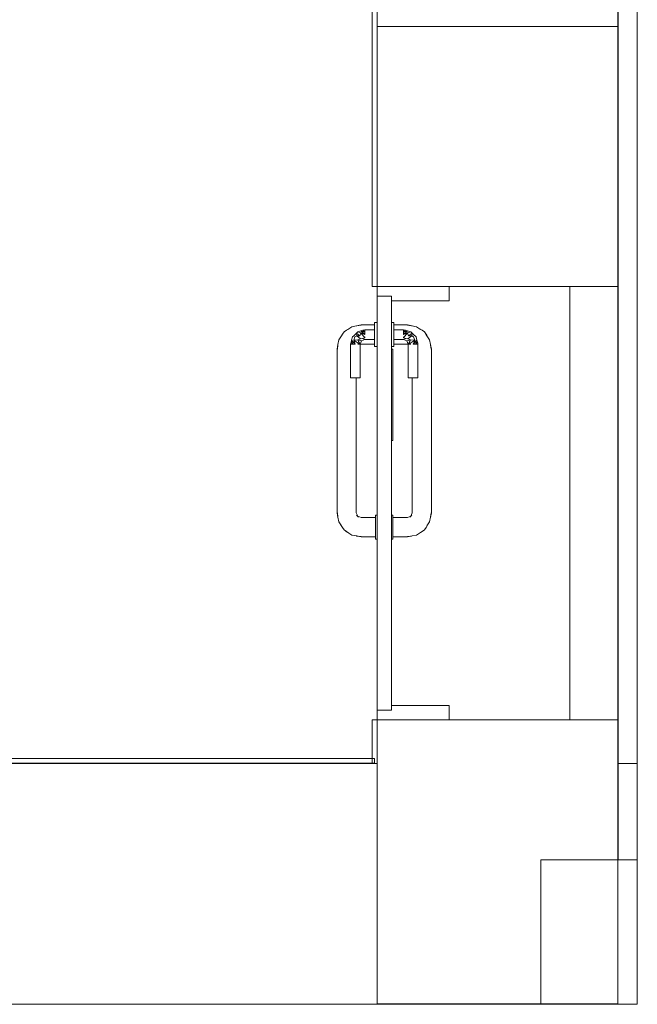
# Model space of a CAD drawing. Header units: millimetres. Extents: x -261 to 187, y -214 to 106.
# Tile 1020 of 1056: x -189.82 to -188.54, y 3.65 to 5.7. Entities that reach past the tile are written whole.
import ezdxf

# ---------------------------------------------------------------- set-up
doc = ezdxf.new("R2010")
doc.units = ezdxf.units.MM
doc.header["$LTSCALE"] = 0.005
doc.header["$MEASUREMENT"] = 0
for name, color, linetype, lineweight in [('IFC-Laje-Contorno', 9, 'Continuous', 5), ('IFC-Parede padrão-Contorno', 9, 'Continuous', 5), ('IFC-Pilar-Contorno', 9, 'Continuous', 5), ('IFC-Porta-Contorno', 9, 'Continuous', 5), ('IFC-Viga-Contorno', 9, 'Continuous', 5)]:
    doc.layers.add(name, color=color, linetype=linetype, lineweight=lineweight)

msp = doc.modelspace()

# ---------------------------------------------------------------- linework, layer by layer
at = {"layer": 'IFC-Laje-Contorno', "lineweight": 5}
for p, q in [((-188.5781, 3.9547), (-188.5781, 6.647)), ((-189.0791, 3.6542), (-188.7385, 3.6542))]:
    msp.add_line(p, q, dxfattribs=at)
at = {"layer": 'IFC-Parede padrão-Contorno', "lineweight": 5}
for p, q in [((-189.0894, 5.3335), (-189.0894, 7.0513)), ((-189.0793, 5.3337), (-189.0793, 7.0513)), ((-188.5784, 5.6887), (-188.5784, 6.2755)), ((-189.0793, 5.6887), (-188.957, 5.6887)), ((-188.957, 5.6887), (-188.5784, 5.6887)), ((-188.5784, 5.209), (-188.5784, 5.6887)), ((-189.0894, 5.1477), (-189.0894, 5.3335)), ((-189.0793, 5.209), (-189.0793, 5.3337)), ((-189.0793, 5.1477), (-189.0793, 5.3335)), ((-188.5784, 5.1477), (-188.5784, 5.3337)), ((-188.5784, 5.1477), (-188.5784, 5.209)), ((-189.0894, 5.1477), (-189.0884, 5.1477)), ((-189.0884, 5.1477), (-189.0793, 5.1477)), ((-189.0226, 5.1477), (-188.5784, 5.1477)), ((-188.5784, 4.246), (-188.5784, 5.1477)), ((-189.0894, 4.1774), (-189.0894, 4.246)), ((-189.0894, 4.246), (-189.0884, 4.246)), ((-189.0884, 4.246), (-189.0793, 4.246)), ((-189.0793, 4.246), (-189.0307, 4.246)), ((-189.0793, 4.0527), (-189.0793, 4.246)), ((-189.0791, 4.246), (-188.5784, 4.246)), ((-189.0307, 4.246), (-188.5784, 4.246)), ((-188.5784, 4.0527), (-188.5784, 4.246)), ((-190.602, 4.1658), (-189.4751, 4.1658)), ((-189.4751, 4.1658), (-189.0843, 4.1658)), ((-189.0894, 4.1551), (-189.0894, 4.1774)), ((-189.0843, 4.1632), (-189.0843, 4.1658)), ((-189.0843, 4.1558), (-189.0843, 4.1632)), ((-191.11, 4.1551), (-189.0791, 4.1551)), ((-190.602, 4.1558), (-189.4751, 4.1558)), ((-189.4751, 4.1558), (-189.0843, 4.1558)), ((-189.0791, 3.9251), (-189.0791, 4.1551)), ((-189.0793, 3.6548), (-189.0793, 4.0527)), ((-188.5784, 3.6548), (-188.5784, 4.0527)), ((-189.0791, 3.6542), (-189.0791, 3.9251)), ((-191.11, 3.6542), (-189.0791, 3.6542)), ((-189.0793, 3.6548), (-188.7626, 3.6548)), ((-188.7626, 3.6548), (-188.5784, 3.6548))]:
    msp.add_line(p, q, dxfattribs=at)
at = {"layer": 'IFC-Pilar-Contorno', "lineweight": 5}
for p, q in [((-188.5784, 4.1551), (-188.5381, 4.1551)), ((-188.5381, 3.6542), (-188.5381, 4.1551)), ((-188.7385, 3.9547), (-188.7015, 3.9547)), ((-188.7385, 3.7097), (-188.7385, 3.9547)), ((-188.7015, 3.9547), (-188.5381, 3.9547)), ((-188.5381, 3.8992), (-188.5381, 3.9547)), ((-188.5381, 3.6542), (-188.5381, 3.8992)), ((-188.7385, 3.6542), (-188.7385, 3.7097)), ((-188.7385, 3.6542), (-188.5751, 3.6542)), ((-188.5751, 3.6542), (-188.5381, 3.6542))]:
    msp.add_line(p, q, dxfattribs=at)
at = {"layer": 'IFC-Porta-Contorno', "lineweight": 5}
for p, q in [((-189.0793, 5.1477), (-188.9436, 5.1477)), ((-189.0793, 5.1294), (-189.0793, 5.1477)), ((-188.929, 5.1201), (-188.929, 5.1477)), ((-189.0793, 5.1276), (-189.0793, 5.1294)), ((-189.0793, 5.1276), (-189.0767, 5.1276)), ((-189.0793, 4.3422), (-189.0793, 5.1276)), ((-189.0767, 5.1276), (-189.0493, 5.1276)), ((-189.0493, 4.3422), (-189.0493, 5.1276)), ((-189.0493, 5.1176), (-189.0392, 5.1176)), ((-189.0392, 5.1176), (-188.929, 5.1176)), ((-188.929, 5.1176), (-188.929, 5.1201)), ((-189.1431, 5.0564), (-189.1368, 5.0602)), ((-189.1397, 5.0583), (-189.1316, 5.0637)), ((-189.1316, 5.0637), (-189.1217, 5.0657)), ((-189.1222, 5.0656), (-189.1124, 5.0675)), ((-189.1222, 5.0656), (-189.121, 5.0658)), ((-189.1217, 5.0657), (-189.1213, 5.0658)), ((-189.121, 5.0658), (-189.1124, 5.0668)), ((-189.1124, 5.0675), (-189.0843, 5.0675)), ((-189.0843, 5.0725), (-189.0793, 5.0725)), ((-189.0843, 5.0717), (-189.0843, 5.0725)), ((-189.0843, 5.0692), (-189.0843, 5.0717)), ((-189.0843, 5.0652), (-189.0843, 5.0692)), ((-189.0843, 5.06), (-189.0843, 5.0652)), ((-189.0843, 5.054), (-189.0843, 5.06)), ((-189.0493, 5.0725), (-189.0443, 5.0725)), ((-189.0443, 5.0717), (-189.0443, 5.0725)), ((-189.0443, 5.0692), (-189.0443, 5.0717)), ((-189.0443, 5.0652), (-189.0443, 5.0692)), ((-189.0443, 5.0675), (-189.0162, 5.0675)), ((-189.0443, 5.06), (-189.0443, 5.0652)), ((-189.0443, 5.054), (-189.0443, 5.06)), ((-189.0162, 5.0675), (-189.0065, 5.0656)), ((-189.0162, 5.0668), (-189.0076, 5.0658)), ((-189.0076, 5.0658), (-189.0065, 5.0656)), ((-189.0074, 5.0658), (-189.0069, 5.0657)), ((-189.0069, 5.0657), (-188.997, 5.0637)), ((-188.997, 5.0637), (-188.9889, 5.0583)), ((-188.9919, 5.0603), (-188.9855, 5.0564)), ((-189.1587, 5.0366), (-189.1532, 5.0447)), ((-189.1542, 5.0432), (-189.1528, 5.0462)), ((-189.1532, 5.0447), (-189.1509, 5.0487)), ((-189.1528, 5.0462), (-189.1478, 5.0529)), ((-189.1509, 5.0487), (-189.1478, 5.0529)), ((-189.1478, 5.0529), (-189.1431, 5.0564)), ((-189.1322, 5.036), (-189.1304, 5.0425)), ((-189.1304, 5.0425), (-189.1277, 5.0452)), ((-189.1277, 5.0452), (-189.1249, 5.048)), ((-189.1277, 5.0358), (-189.1254, 5.0429)), ((-189.1254, 5.0429), (-189.1214, 5.0451)), ((-189.1249, 5.048), (-189.1222, 5.0507)), ((-189.1222, 5.0507), (-189.1194, 5.0535)), ((-189.1222, 5.0507), (-189.1214, 5.0451)), ((-189.1222, 5.0507), (-189.115, 5.0451)), ((-189.1214, 5.0451), (-189.115, 5.0451)), ((-189.1214, 5.0451), (-189.1135, 5.0385)), ((-189.1194, 5.0535), (-189.1129, 5.0552)), ((-189.1194, 5.0535), (-189.1127, 5.0508)), ((-189.115, 5.0451), (-189.1127, 5.0508)), ((-189.1135, 5.0385), (-189.1092, 5.0394)), ((-189.1129, 5.0552), (-189.1086, 5.0564)), ((-189.1129, 5.0552), (-189.1044, 5.0475)), ((-189.1129, 5.0552), (-189.1044, 5.0525)), ((-189.1127, 5.0508), (-189.1044, 5.0404)), ((-189.1127, 5.0508), (-189.1044, 5.0475)), ((-189.1092, 5.0394), (-189.1044, 5.0404)), ((-189.1092, 5.0394), (-189.1044, 5.0375)), ((-189.1086, 5.0564), (-189.1065, 5.0569)), ((-189.1086, 5.0564), (-189.1044, 5.0525)), ((-189.1065, 5.0569), (-189.1044, 5.0575)), ((-189.1044, 5.0575), (-189.0843, 5.0575)), ((-189.1044, 5.0546), (-189.1044, 5.0562)), ((-189.1044, 5.0525), (-189.1044, 5.0546)), ((-189.1044, 5.0501), (-189.1044, 5.0525)), ((-189.1044, 5.0475), (-189.1044, 5.0501)), ((-189.1044, 5.0404), (-189.1044, 5.0425)), ((-189.0843, 5.0475), (-189.0843, 5.054)), ((-189.0843, 5.041), (-189.0843, 5.0475)), ((-189.0843, 5.035), (-189.0843, 5.041)), ((-189.0443, 5.0575), (-189.0242, 5.0575)), ((-189.0443, 5.0525), (-189.0443, 5.0546)), ((-189.0443, 5.0475), (-189.0443, 5.054)), ((-189.0443, 5.041), (-189.0443, 5.0475)), ((-189.0443, 5.0404), (-189.0443, 5.0425)), ((-189.0443, 5.035), (-189.0443, 5.041)), ((-189.0242, 5.0575), (-189.0221, 5.0569)), ((-189.0242, 5.0525), (-189.02, 5.0564)), ((-189.0242, 5.0546), (-189.0242, 5.0562)), ((-189.0242, 5.0475), (-189.0157, 5.0552)), ((-189.0242, 5.0525), (-189.0157, 5.0552)), ((-189.0242, 5.0525), (-189.0242, 5.0546)), ((-189.0242, 5.0501), (-189.0242, 5.0525)), ((-189.0242, 5.0404), (-189.0159, 5.0508)), ((-189.0242, 5.0475), (-189.0159, 5.0508)), ((-189.0242, 5.0475), (-189.0242, 5.0501)), ((-189.0242, 5.0404), (-189.0242, 5.0425)), ((-189.0242, 5.0404), (-189.0194, 5.0394)), ((-189.0242, 5.0375), (-189.0194, 5.0394)), ((-189.0221, 5.0569), (-189.02, 5.0564)), ((-189.02, 5.0564), (-189.0157, 5.0552)), ((-189.0194, 5.0394), (-189.0151, 5.0385)), ((-189.0159, 5.0508), (-189.0092, 5.0535)), ((-189.0159, 5.0508), (-189.0137, 5.0451)), ((-189.0157, 5.0552), (-189.0092, 5.0535)), ((-189.0151, 5.0385), (-189.0072, 5.0451)), ((-189.0137, 5.0451), (-189.0064, 5.0507)), ((-189.0137, 5.0451), (-189.0072, 5.0451)), ((-189.0092, 5.0535), (-189.0064, 5.0507)), ((-189.0072, 5.0451), (-189.0064, 5.0507)), ((-189.0072, 5.0451), (-189.0032, 5.0429)), ((-189.0064, 5.0507), (-189.0037, 5.048)), ((-189.0037, 5.048), (-188.9982, 5.0425)), ((-189.0032, 5.0429), (-189.0009, 5.0358)), ((-188.9982, 5.0425), (-188.9964, 5.036)), ((-188.9855, 5.0564), (-188.9808, 5.0529)), ((-188.9808, 5.0529), (-188.9777, 5.0487)), ((-188.9808, 5.0529), (-188.9758, 5.0462)), ((-188.9777, 5.0487), (-188.9754, 5.0447)), ((-188.9758, 5.0462), (-188.9744, 5.0432)), ((-188.9754, 5.0447), (-188.9699, 5.0366)), ((-189.1625, 5.0174), (-189.1606, 5.0272)), ((-189.1618, 5.0174), (-189.1608, 5.026)), ((-189.1608, 5.026), (-189.1606, 5.0272)), ((-189.1606, 5.0272), (-189.1587, 5.0366)), ((-189.1344, 5.0275), (-189.1339, 5.0296)), ((-189.1344, 4.9573), (-189.1344, 5.0275)), ((-189.1339, 5.0296), (-189.1333, 5.0317)), ((-189.1333, 5.0317), (-189.1322, 5.036)), ((-189.1333, 5.0317), (-189.1294, 5.0275)), ((-189.1331, 5.0275), (-189.1315, 5.0275)), ((-189.1322, 5.036), (-189.1294, 5.0275)), ((-189.1322, 5.036), (-189.1244, 5.0275)), ((-189.1315, 5.0275), (-189.1294, 5.0275)), ((-189.1294, 5.0275), (-189.127, 5.0275)), ((-189.1277, 5.0358), (-189.1189, 5.0368)), ((-189.1277, 5.0358), (-189.1157, 5.0275)), ((-189.1277, 5.0358), (-189.1244, 5.0275)), ((-189.127, 5.0275), (-189.1244, 5.0275)), ((-189.1194, 5.0275), (-189.1173, 5.0275)), ((-189.1189, 5.0368), (-189.1135, 5.0385)), ((-189.1189, 5.0368), (-189.1157, 5.0275)), ((-189.1189, 5.0368), (-189.1144, 5.0275)), ((-189.1189, 5.0368), (-189.1115, 5.0345)), ((-189.1173, 5.0275), (-189.1157, 5.0275)), ((-189.1144, 5.0275), (-189.1129, 5.031)), ((-189.1144, 5.0266), (-189.1124, 5.0275)), ((-189.1144, 4.9573), (-189.1144, 5.0275)), ((-189.1129, 5.031), (-189.1115, 5.0345)), ((-189.1124, 5.0275), (-189.0843, 5.0275)), ((-189.1115, 5.0345), (-189.1079, 5.036)), ((-189.1079, 5.036), (-189.1044, 5.0375)), ((-189.1044, 5.0375), (-189.0843, 5.0375)), ((-189.0843, 5.0298), (-189.0843, 5.035)), ((-189.0843, 5.0258), (-189.0843, 5.0298)), ((-189.0843, 5.0233), (-189.0843, 5.0258)), ((-189.0843, 5.0224), (-189.0843, 5.0233)), ((-189.0843, 5.0224), (-189.0793, 5.0224)), ((-189.0493, 5.0224), (-189.0443, 5.0224)), ((-189.0443, 5.0375), (-189.0242, 5.0375)), ((-189.0443, 5.0298), (-189.0443, 5.035)), ((-189.0443, 5.0258), (-189.0443, 5.0298)), ((-189.0443, 5.0275), (-189.0162, 5.0275)), ((-189.0443, 5.0233), (-189.0443, 5.0258)), ((-189.0443, 5.0224), (-189.0443, 5.0233)), ((-189.0242, 5.0375), (-189.0207, 5.036)), ((-189.0207, 5.036), (-189.0171, 5.0345)), ((-189.0171, 5.0345), (-189.0097, 5.0368)), ((-189.0171, 5.0345), (-189.0157, 5.031)), ((-189.0162, 5.0275), (-189.0142, 5.0266)), ((-189.0157, 5.031), (-189.0142, 5.0275)), ((-189.0151, 5.0385), (-189.0097, 5.0368)), ((-189.0142, 5.0275), (-189.0097, 5.0368)), ((-189.0142, 4.9573), (-189.0142, 5.0275)), ((-189.0129, 5.0275), (-189.0097, 5.0368)), ((-189.0129, 5.0275), (-189.0009, 5.0358)), ((-189.0129, 5.0275), (-189.0113, 5.0275)), ((-189.0113, 5.0275), (-189.0092, 5.0275)), ((-189.0097, 5.0368), (-189.0009, 5.0358)), ((-189.0042, 5.0275), (-188.9964, 5.036)), ((-189.0042, 5.0275), (-189.0009, 5.0358)), ((-189.0042, 5.0275), (-189.0016, 5.0275)), ((-189.0016, 5.0275), (-188.9992, 5.0275)), ((-188.9992, 5.0275), (-188.9964, 5.036)), ((-188.9992, 5.0275), (-188.9953, 5.0317)), ((-188.9992, 5.0275), (-188.9971, 5.0275)), ((-188.9971, 5.0275), (-188.9955, 5.0275)), ((-188.9964, 5.036), (-188.9953, 5.0317)), ((-188.9953, 5.0317), (-188.9947, 5.0296)), ((-188.9947, 5.0296), (-188.9942, 5.0275)), ((-188.9942, 4.9573), (-188.9942, 5.0275)), ((-188.9699, 5.0366), (-188.9681, 5.0272)), ((-188.9681, 5.0272), (-188.9678, 5.026)), ((-188.9681, 5.0272), (-188.9661, 5.0174)), ((-188.9678, 5.026), (-188.9668, 5.0174)), ((-189.1625, 4.861), (-189.1625, 5.0174)), ((-189.0493, 5.0174), (-189.0483, 5.0174)), ((-189.0483, 5.0174), (-189.0463, 5.0174)), ((-189.0463, 4.8873), (-189.0463, 5.0174)), ((-188.9661, 4.861), (-188.9661, 5.0174)), ((-189.1344, 4.9573), (-189.1341, 4.9573)), ((-189.1341, 4.9573), (-189.1331, 4.9573)), ((-189.1331, 4.9573), (-189.1315, 4.9573)), ((-189.1315, 4.9573), (-189.1294, 4.9573)), ((-189.1294, 4.9573), (-189.127, 4.9573)), ((-189.127, 4.9573), (-189.1244, 4.9573)), ((-189.1244, 4.9573), (-189.1218, 4.9573)), ((-189.1224, 4.861), (-189.1224, 4.9573)), ((-189.1218, 4.9573), (-189.1194, 4.9573)), ((-189.1194, 4.9573), (-189.1173, 4.9573)), ((-189.1173, 4.9573), (-189.1157, 4.9573)), ((-189.1157, 4.9573), (-189.1147, 4.9573)), ((-189.1147, 4.9573), (-189.1144, 4.9573)), ((-189.0142, 4.9573), (-189.0139, 4.9573)), ((-189.0139, 4.9573), (-189.0129, 4.9573)), ((-189.0129, 4.9573), (-189.0113, 4.9573)), ((-189.0113, 4.9573), (-189.0092, 4.9573)), ((-189.0092, 4.9573), (-189.0068, 4.9573)), ((-189.0068, 4.9573), (-189.0042, 4.9573)), ((-189.0062, 4.861), (-189.0062, 4.9573)), ((-189.0042, 4.9573), (-189.0016, 4.9573)), ((-189.0016, 4.9573), (-188.9992, 4.9573)), ((-188.9992, 4.9573), (-188.9971, 4.9573)), ((-188.9971, 4.9573), (-188.9955, 4.9573)), ((-188.9955, 4.9573), (-188.9945, 4.9573)), ((-188.9945, 4.9573), (-188.9942, 4.9573)), ((-189.0463, 4.8271), (-189.0463, 4.8873)), ((-189.1625, 4.8332), (-189.1625, 4.861)), ((-189.1224, 4.8332), (-189.1224, 4.861)), ((-189.0062, 4.8332), (-189.0062, 4.861)), ((-188.9661, 4.8332), (-188.9661, 4.861)), ((-189.1625, 4.6768), (-189.1625, 4.8332)), ((-189.1224, 4.6768), (-189.1224, 4.8332)), ((-189.0493, 4.8271), (-189.0472, 4.8271)), ((-189.0472, 4.8271), (-189.0463, 4.8271)), ((-189.0062, 4.6768), (-189.0062, 4.8332)), ((-188.9661, 4.6768), (-188.9661, 4.8332)), ((-189.1625, 4.6768), (-189.1606, 4.667)), ((-189.1618, 4.6768), (-189.1608, 4.6682)), ((-189.1224, 4.6768), (-189.1195, 4.6697)), ((-189.1217, 4.6721), (-189.1177, 4.6677)), ((-189.0823, 4.6718), (-189.0793, 4.6718)), ((-189.0823, 4.6709), (-189.0823, 4.6718)), ((-189.0823, 4.6684), (-189.0823, 4.6709)), ((-189.0493, 4.6718), (-189.0463, 4.6718)), ((-189.0463, 4.6709), (-189.0463, 4.6718)), ((-189.0463, 4.6684), (-189.0463, 4.6709)), ((-189.011, 4.6677), (-189.007, 4.6721)), ((-189.0091, 4.6697), (-189.0062, 4.6768)), ((-188.9681, 4.667), (-188.9661, 4.6768)), ((-188.9678, 4.6682), (-188.9668, 4.6768)), ((-189.1608, 4.6682), (-189.1606, 4.667)), ((-189.1607, 4.668), (-189.1607, 4.6675)), ((-189.1607, 4.6675), (-189.1587, 4.6576)), ((-189.1587, 4.6576), (-189.1532, 4.6495)), ((-189.1552, 4.6524), (-189.1514, 4.6461)), ((-189.1195, 4.6697), (-189.1124, 4.6668)), ((-189.1124, 4.6668), (-189.0823, 4.6668)), ((-189.0823, 4.6644), (-189.0823, 4.6684)), ((-189.0823, 4.6593), (-189.0823, 4.6644)), ((-189.0823, 4.6532), (-189.0823, 4.6593)), ((-189.0823, 4.6467), (-189.0823, 4.6532)), ((-189.0463, 4.6644), (-189.0463, 4.6684)), ((-189.0463, 4.6668), (-189.0162, 4.6668)), ((-189.0463, 4.6641), (-189.0463, 4.6661)), ((-189.0463, 4.6593), (-189.0463, 4.6644)), ((-189.0463, 4.6567), (-189.0463, 4.6609)), ((-189.0463, 4.6532), (-189.0463, 4.6593)), ((-189.0463, 4.6519), (-189.0463, 4.6567)), ((-189.0463, 4.6467), (-189.0463, 4.6532)), ((-189.0162, 4.6668), (-189.0091, 4.6697)), ((-188.9773, 4.6461), (-188.9734, 4.6524)), ((-188.9754, 4.6495), (-188.9699, 4.6576)), ((-188.9699, 4.6576), (-188.9679, 4.6675)), ((-188.9681, 4.667), (-188.9678, 4.6682)), ((-188.9679, 4.6675), (-188.9679, 4.668)), ((-189.1514, 4.6461), (-189.1478, 4.6414)), ((-189.1478, 4.6414), (-189.1436, 4.6383)), ((-189.1478, 4.6414), (-189.1412, 4.6364)), ((-189.1436, 4.6383), (-189.1397, 4.6359)), ((-189.1412, 4.6364), (-189.1382, 4.6349)), ((-189.1397, 4.6359), (-189.1316, 4.6305)), ((-189.1316, 4.6305), (-189.1222, 4.6286)), ((-189.0823, 4.6402), (-189.0823, 4.6467)), ((-189.0823, 4.6342), (-189.0823, 4.6402)), ((-189.0823, 4.629), (-189.0823, 4.6342)), ((-189.0463, 4.6402), (-189.0463, 4.6467)), ((-189.0463, 4.6367), (-189.0463, 4.6415)), ((-189.0463, 4.6342), (-189.0463, 4.6402)), ((-189.0463, 4.6326), (-189.0463, 4.6367)), ((-189.0463, 4.629), (-189.0463, 4.6342)), ((-189.0065, 4.6286), (-188.997, 4.6305)), ((-188.997, 4.6305), (-188.9889, 4.6359)), ((-188.9904, 4.6349), (-188.9874, 4.6364)), ((-188.9889, 4.6359), (-188.985, 4.6383)), ((-188.9874, 4.6364), (-188.9808, 4.6414)), ((-188.985, 4.6383), (-188.9808, 4.6414)), ((-188.9808, 4.6414), (-188.9773, 4.6461)), ((-189.1222, 4.6286), (-189.121, 4.6284)), ((-189.1222, 4.6286), (-189.1124, 4.6267)), ((-189.121, 4.6284), (-189.1124, 4.6274)), ((-189.1124, 4.6267), (-189.0823, 4.6267)), ((-189.0823, 4.625), (-189.0823, 4.629)), ((-189.0823, 4.6225), (-189.0823, 4.625)), ((-189.0823, 4.6217), (-189.0823, 4.6225)), ((-189.0823, 4.6217), (-189.0793, 4.6217)), ((-189.0493, 4.6217), (-189.0463, 4.6217)), ((-189.0463, 4.6274), (-189.0463, 4.6294)), ((-189.0463, 4.625), (-189.0463, 4.629)), ((-189.0463, 4.6267), (-189.0162, 4.6267)), ((-189.0463, 4.6225), (-189.0463, 4.625)), ((-189.0463, 4.6217), (-189.0463, 4.6225)), ((-189.0162, 4.6267), (-189.0065, 4.6286)), ((-189.0162, 4.6274), (-189.0076, 4.6284)), ((-189.0076, 4.6284), (-189.0065, 4.6286)), ((-189.0793, 4.266), (-189.0793, 4.3422)), ((-189.0493, 4.266), (-189.0493, 4.3422)), ((-189.0793, 4.2642), (-189.0793, 4.266)), ((-189.0793, 4.266), (-189.0519, 4.266)), ((-189.0793, 4.246), (-189.0793, 4.2642)), ((-189.0519, 4.266), (-189.0493, 4.266)), ((-189.0493, 4.276), (-188.9392, 4.276)), ((-188.9392, 4.276), (-188.929, 4.276)), ((-188.929, 4.2735), (-188.929, 4.276)), ((-188.929, 4.246), (-188.929, 4.2735)), ((-189.0647, 4.246), (-188.929, 4.246))]:
    msp.add_line(p, q, dxfattribs=at)
at = {"layer": 'IFC-Viga-Contorno', "lineweight": 5}
for p, q in [((-188.5383, 4.1551), (-188.5383, 6.647)), ((-188.6786, 4.246), (-188.6786, 5.1477))]:
    msp.add_line(p, q, dxfattribs=at)

doc.saveas('drawing.dxf')
